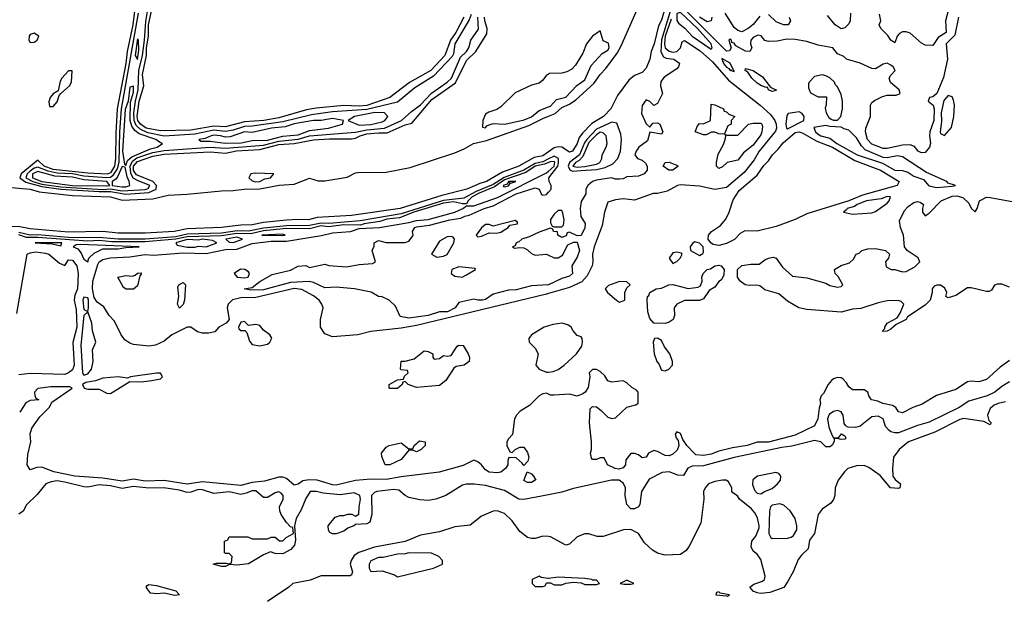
# Model space of a CAD drawing. Header units: inches. Extents: x 2348352 to 2479776, y 460422 to 613655.
# Tile 377 of 590: x 2427234 to 2432383, y 543547 to 546576. Entities that reach past the tile are written whole.
import ezdxf

# ---------------------------------------------------------------- set-up
doc = ezdxf.new("R2010")
doc.units = ezdxf.units.IN
doc.header["$MEASUREMENT"] = 0
doc.layers.add('C4524', color=7, linetype='Continuous')
doc.layers.add('C4534', color=7, linetype='Continuous')

msp = doc.modelspace()

# ---------------------------------------------------------------- linework, layer by layer
at = {"layer": 'C4524', "color": 4}
for points, elevation in [([(2427867, 546893), (2427825.4, 546550), (2427796.3, 546410), (2427790, 546346.6), (2427743.8, 546110), (2427736.5, 545983.5), (2427735.2, 545850), (2427729.5, 545810), (2427710, 545776.2), (2427691.3, 545768.7), (2427590, 545773.8), (2427410, 545793.2), (2427362.9, 545810), (2427330, 545842.9), (2427242, 545770), (2427235, 545750), (2427267.1, 545727.1), (2427350, 545704.9), (2427450, 545691.4), (2427650, 545678.6), (2427710, 545678.8), (2427790, 545665.1), (2427910, 545673.6), (2427948.2, 545690), (2427949.8, 545710), (2427930, 545730.5), (2427844.7, 545764.7), (2427830, 545788.3), (2427829.5, 545810), (2427850, 545835.4), (2427930, 545863), (2427990, 545874.1), (2428230, 545885.2), (2428310, 545879), (2428368.7, 545891.3), (2428490, 545898.4), (2428590, 545924), (2428670, 545928.9), (2428770, 545948.8), (2428854.1, 545954.1), (2428970, 545954), (2428990, 545957.2), (2429014.3, 545970), (2429050, 545979.8), (2429110, 545985.7), (2429155.2, 545984.8), (2429250, 546026), (2429284.5, 546035.5), (2429390, 546159.3), (2429512.9, 546247.1), (2429570, 546363.1), (2429619.3, 546410), (2429677.5, 546502.5), (2429678.8, 546530), (2429666.3, 546570), (2429664.8, 546590)], 24), ([(2429595.8, 546604.2), (2429585, 546575), (2429510.2, 546450), (2429502, 546398), (2429495.8, 546384.2), (2429398.3, 546281.7), (2429300.5, 546219.5), (2429210, 546146), (2429050, 546107.2), (2428870, 546094.9), (2428760.8, 546079.2), (2428610, 546042.2), (2428450, 546019), (2428410, 546017.7), (2428350, 545999), (2428310, 545992.2), (2428250, 545998.1), (2428150, 545977.5), (2427990, 545967.2), (2427904.7, 545984.7), (2427863.9, 546003.9), (2427843.9, 546023.9), (2427832.2, 546050), (2427832.1, 546090), (2427839.2, 546150), (2427853.3, 546210), (2427857.5, 546310), (2427876.4, 546390), (2427887.5, 546470), (2427893.3, 546566.7), (2427937.4, 546830)], 28), ([(2427853.5, 546610), (2427765.3, 546110), (2427756.3, 545990), (2427752.6, 545830), (2427743.5, 545796.5), (2427720.3, 545759.7), (2427710, 545752.1), (2427690, 545750.4), (2427570, 545759.1), (2427510, 545770.7), (2427430, 545774.7), (2427384.1, 545784.1), (2427330, 545805.3), (2427310, 545800.9), (2427290, 545785.2), (2427273.4, 545770), (2427267.3, 545750), (2427303.9, 545730), (2427350, 545717.4), (2427450, 545702.4), (2427670, 545689.2), (2427710, 545691.5), (2427770, 545681.1), (2427890, 545688.8), (2427905.7, 545694.3), (2427914.2, 545710), (2427850, 545735.3), (2427828.6, 545748.6), (2427814.7, 545774.7), (2427811.7, 545810), (2427823.9, 545836.1), (2427846.2, 545853.8), (2427930, 545881.7), (2427990, 545892.4), (2428229.9, 545910.1), (2428310, 545904.6), (2428510, 545920.1), (2428590, 545941), (2428690, 545951.7), (2428750, 545969), (2428990, 545988.1), (2429050, 546000.8), (2429141.2, 546010), (2429230.4, 546049.6), (2429283.2, 546096.8), (2429330, 546131.1), (2429388, 546192), (2429470.4, 546249.6), (2429492.2, 546270), (2429538.6, 546381.4), (2429570, 546410.4), (2429582.6, 546430), (2429594.3, 546470), (2429632.7, 546527.3), (2429630.7, 546590)], 28), ([(2429557.6, 546590), (2429514.3, 546510), (2429486.5, 546470), (2429457.6, 546390), (2429384.4, 546310), (2429272.3, 546247.7), (2429170.4, 546170), (2429050, 546128.3), (2429010, 546124.3), (2428930, 546128.4), (2428785.2, 546114.8), (2428734.1, 546105.9), (2428590, 546063.4), (2428511, 546050), (2428410, 546041.9), (2428310, 546016.5), (2428250, 546019.3), (2428130, 545998.8), (2427970, 545995.7), (2427895.4, 546010), (2427866.9, 546030), (2427851.4, 546050), (2427848.2, 546070), (2427859.9, 546150), (2427883.8, 546230), (2427876.3, 546290), (2427896.7, 546390), (2427897, 546430), (2427907.3, 546490), (2427907.4, 546550), (2427925.5, 546630)], 24), ([(2430000, 546292.4), (2429990, 546287), (2429970, 546260.9), (2429950, 546245.1), (2429910, 546233.6), (2429826, 546194), (2429750, 546120.7), (2429730, 546106.6), (2429687.3, 546092.7), (2429670, 546082), (2429656, 546050), (2429654, 546014), (2429670, 546012), (2429678, 546022), (2429690, 546026.8), (2429710, 546033.4), (2429770.4, 546030.4), (2429872.2, 546052.2), (2429911.2, 546068.8), (2429950, 546102.3), (2430000, 546120.2)], 24), ([(2427170, 545701.8), (2427290, 545690.1), (2427336.9, 545676.9), (2427510, 545657.1), (2427710, 545650.5), (2427770, 545633.2), (2427930, 545640.8), (2428010, 545659.3), (2428110, 545663.8), (2428290, 545682.3), (2428350, 545683.2), (2428408.6, 545691.4), (2428490, 545691.6), (2428590.8, 545710.8), (2428670, 545716.6), (2428750, 545748.8), (2428794.8, 545734.8), (2428830, 545734.1), (2428947.1, 545752.9), (2428990, 545776.5), (2429001.6, 545778.4), (2429150, 545779.4), (2429275.9, 545804.1), (2429510, 545879.7), (2429559.1, 545900.9), (2429607.3, 545930), (2429675.5, 545944.5), (2429897.4, 546022.6), (2429970, 546060.5), (2430000, 546072.5)], 16), ([(2430000, 545886.4), (2429970, 545865.5), (2429924.5, 545855.5), (2429845.3, 545810), (2429759.8, 545780.2), (2429674.6, 545730), (2429640.1, 545719.9), (2429573.1, 545690), (2429441.7, 545658.3), (2429223.8, 545590), (2428970, 545553.2), (2428790, 545542.9), (2428744.7, 545530), (2428690, 545532.4), (2428630, 545528.3), (2428510, 545517.2), (2428450, 545504.4), (2428390, 545502.7), (2428290, 545490.7), (2428110, 545483.2), (2428042, 545470), (2427890, 545460.7), (2427750, 545459.9), (2427670, 545469), (2427490, 545466.3), (2427290, 545482.5), (2427234.4, 545494.4), (2427190, 545495.8)], 16), ([(2430000, 545849), (2429970, 545834.2), (2429930, 545824.2), (2429870.3, 545789.7), (2429767.8, 545752.2), (2429710, 545714.4), (2429622, 545678), (2429557, 545643), (2429450, 545630.9), (2429230, 545561.4), (2429014.3, 545525.7), (2428851.7, 545511.7), (2428810, 545513.5), (2428750, 545499.8), (2428630, 545499.1), (2428510, 545486.7), (2428430, 545471.3), (2428372.1, 545472.1), (2428290, 545460.8), (2428110, 545454.6), (2428050, 545442), (2427890, 545428.9), (2427749, 545429), (2427670, 545436.4), (2427490, 545437.9), (2427330, 545452.7), (2427290, 545450.9), (2427230, 545464.7)], 24), ([(2430000, 545829.9), (2429979.1, 545820.9), (2429930.2, 545810), (2429881.7, 545778.3), (2429770, 545739), (2429717.7, 545702.3), (2429636.5, 545670), (2429601.3, 545650), (2429579.2, 545630), (2429570, 545614.7), (2429550, 545613.6), (2429503.6, 545623.6), (2429450, 545617.8), (2429296.1, 545570), (2429219.8, 545540.2), (2429153.5, 545533.5), (2429118.1, 545521.9), (2429036, 545510), (2429017.1, 545502.9), (2428930, 545503.4), (2428850, 545494), (2428810, 545498.5), (2428750, 545482.8), (2428630, 545485.2), (2428510, 545473.5), (2428442.3, 545457.7), (2428370, 545458.7), (2428290, 545446.4), (2428110, 545442.1), (2428050, 545429), (2427890, 545414.6), (2427716, 545416), (2427650, 545422), (2427590, 545419.5), (2427330, 545438.7), (2427270, 545437.9), (2427230, 545451.6)], 28), ([(2430000, 545144.7), (2429990, 545141.8), (2429310, 544977.1), (2429230, 544963.5), (2429070, 544946.2), (2429002, 544930), (2428870, 544919.1), (2428830, 544934), (2428808.2, 544970), (2428806.9, 545010), (2428820.5, 545070), (2428815.1, 545090), (2428799.7, 545110), (2428770, 545132.8), (2428710, 545166.3), (2428670, 545170.7), (2428470, 545124.2), (2428390, 545122), (2428347.4, 545112.6), (2428324.9, 545090), (2428318.7, 545070), (2428330, 545009.4), (2428314.9, 544990), (2428276, 544970), (2428254.4, 544945.6), (2428221.6, 544938.4), (2428190, 544938.4), (2428164.4, 544944.4), (2428130, 544969.2), (2428110, 544969.3), (2428030.8, 544930), (2427990, 544896), (2427944.7, 544875.3), (2427910, 544869.7), (2427830, 544878.7), (2427810, 544885.1), (2427783.8, 544903.8), (2427765.1, 544930), (2427730, 545000.9), (2427702.7, 545030), (2427675.1, 545075.1), (2427640.3, 545100.3), (2427624.1, 545124.1), (2427614.9, 545170), (2427616.8, 545210), (2427642.8, 545297.2), (2427650, 545310.4), (2427670, 545322.4), (2427707.9, 545332.1), (2427810, 545337.3), (2427890, 545349), (2427934.3, 545345.7), (2428090, 545357.8), (2428210, 545354.7), (2428310, 545374.7), (2428370, 545377.6), (2428450, 545406.3), (2428550, 545418.4), (2428630, 545419.4), (2428812.3, 545447.7), (2428870, 545462.2), (2428964, 545470), (2429010, 545484.2), (2429115.3, 545490), (2429270, 545515.5), (2429310, 545526.3), (2429370, 545531.4), (2429510.5, 545569.5), (2429552.3, 545590), (2429570, 545603.8), (2429610, 545603.5), (2429732.3, 545647.7), (2429990, 545775.5), (2430000, 545784.2)], 28), ([(2430000, 545190.9), (2429998, 545190), (2429910, 545184.5), (2429830, 545164.5), (2429790, 545162.7), (2429710, 545141.2), (2429670, 545114), (2429654, 545110), (2429629.5, 545109.5), (2429610, 545115.3), (2429530, 545098), (2429510.7, 545070), (2429471, 545050), (2429430.2, 545049.8), (2429371, 545030), (2429270, 545017), (2429224.5, 545024.5), (2429199, 545079), (2429166, 545110), (2429130, 545128), (2429110, 545128.7), (2429072.1, 545152.1), (2428986, 545170), (2428890, 545178.9), (2428830, 545175.6), (2428770, 545203.5), (2428747.4, 545207.4), (2428650, 545202.5), (2428510, 545164), (2428442.9, 545162.9), (2428408.7, 545170), (2428450, 545177.1), (2428490, 545207.2), (2428555.2, 545244.8), (2428650, 545266.4), (2428690, 545287.7), (2428730, 545291.3), (2428750, 545281), (2428830, 545298), (2428851.1, 545291.1), (2428944.1, 545284.1), (2429010, 545296), (2429078.6, 545301.4), (2429095.3, 545310), (2429078, 545370), (2429087.3, 545392.7), (2429088, 545410), (2429110, 545422), (2429150, 545411.3), (2429250, 545411.3), (2429270, 545418), (2429292.3, 545447.7), (2429289.2, 545470), (2429300.7, 545490), (2429310, 545494.4), (2429377.2, 545502.8), (2429484, 545530), (2429540.7, 545539.3), (2429562, 545550), (2429585.6, 545554.4), (2429662.7, 545590), (2429710, 545603.7), (2429830, 545666), (2429930, 545698), (2429950, 545690.8), (2429962.5, 545662.5), (2429970, 545658.4), (2429990, 545662.2), (2430000, 545674.2)], 24), ([(2430000, 545482.7), (2429950, 545466), (2429898.9, 545441.1), (2429860.4, 545430), (2429844.5, 545415.5), (2429830.7, 545410), (2429825.1, 545394.9), (2429811.3, 545390), (2429822, 545382), (2429850, 545386.4), (2429870, 545383.8), (2429890, 545374), (2429910, 545354.8), (2429930, 545346), (2429990, 545351), (2430000, 545346.3)], 24), ([(2427218.6, 545041.4), (2427273.2, 545350), (2427290, 545358.4), (2427317.4, 545362.6), (2427370, 545356.5), (2427387.3, 545350), (2427443.4, 545303.4), (2427470, 545291.3), (2427490, 545322), (2427510, 545318.8), (2427532.7, 545290), (2427540.3, 545250), (2427537.4, 545170), (2427522.8, 545137.2), (2427518.4, 545110), (2427530, 545062), (2427532.8, 544970), (2427511.5, 544888.5), (2427518.9, 544770), (2427510, 544745.6), (2427490, 544729.7), (2427470, 544721.1), (2427290, 544726.6), (2427230, 544719.7)], 28), ([(2430000, 544976.9), (2429976.3, 544970), (2429910.7, 544930), (2429896, 544910), (2429898, 544890), (2429930, 544858.8), (2429944.9, 544830), (2429933.4, 544770), (2429950.3, 544750.3), (2429990, 544733.7), (2430000, 544734.6)], 32), ([(2430000, 544619), (2429990, 544624), (2429970, 544621.2), (2429951.3, 544610), (2429899.8, 544560.2), (2429852, 544530), (2429832, 544510), (2429822, 544490), (2429811.6, 544408.4), (2429790, 544386), (2429782, 544370), (2429782, 544350), (2429798, 544318), (2429810, 544314), (2429826, 544330), (2429850, 544342), (2429870, 544342), (2429890, 544314), (2429896, 544290), (2429891.1, 544268.9), (2429870, 544246), (2429860.4, 544260.4), (2429830, 544286), (2429792.7, 544287.3), (2429787.1, 544272.9), (2429787.3, 544250), (2429774.8, 544230), (2429750, 544211.6), (2429732.5, 544207.5), (2429690, 544212), (2429670, 544223.7), (2429650, 544249.2), (2429630, 544265.2), (2429610, 544273.2), (2429553.8, 544246.2), (2429428.5, 544211.5), (2429230, 544187.3), (2429150, 544172.4), (2429070, 544174.3), (2428990, 544166.9), (2428890, 544143.9), (2428870, 544145.1), (2428790.3, 544169.7), (2428748.7, 544171.3), (2428714.4, 544165.6), (2428690, 544149.4), (2428670, 544142.7), (2428630, 544178), (2428610, 544185.6), (2428590, 544186), (2428515.3, 544164.7), (2428450, 544157.8), (2428390, 544140.9), (2428190, 544161.2), (2428110, 544148.8), (2427990, 544167), (2427890, 544165), (2427830, 544175.1), (2427770, 544164.8), (2427670, 544180.8), (2427522, 544190), (2427413, 544213), (2427350, 544238), (2427324.7, 544235.3), (2427290, 544224), (2427273.2, 544250), (2427277.2, 544302.8), (2427293.2, 544370), (2427289.1, 544410.9), (2427298, 544442), (2427339.6, 544500.4), (2427390, 544551.3), (2427402.9, 544577.1), (2427508, 544650), (2427497.2, 544657.2), (2427397.5, 544657.5), (2427330, 544648), (2427312, 544630), (2427312.7, 544612.7), (2427318, 544598), (2427334, 544590), (2427290, 544585.2), (2427267.1, 544572.9), (2427234.4, 544525.6)], 32), ([(2430000, 544092.9), (2429870, 544067.8), (2429845.2, 544070), (2429770, 544115.1), (2429670, 544141.6), (2429610.6, 544149.4), (2429570.9, 544149.1), (2429550, 544144), (2429462, 544090), (2429410.5, 544069.5), (2429370, 544063.7), (2429326.3, 544066.3), (2429270, 544079), (2429249.4, 544089.4), (2429216.6, 544116.6), (2429190, 544120.7), (2429102, 544110), (2429090, 544105.2), (2429074.8, 544090), (2429076, 543990), (2429064.7, 543950), (2429050, 543941.2), (2428990, 543938), (2428982, 543930), (2428950, 543919), (2428930, 543902.7), (2428890, 543889.3), (2428870, 543889.2), (2428856.4, 543896.4), (2428848.4, 543908.4), (2428848, 543930), (2428884.7, 543975.3), (2428910, 543984.7), (2428930, 543984.7), (2428950, 543991), (2428971, 543991), (2428990, 543982), (2429008, 543992), (2429009, 544029), (2429017.2, 544070), (2429013.2, 544090), (2428983.2, 544103.2), (2428910, 544093.3), (2428821.6, 544101.6), (2428786, 544110), (2428754, 544110), (2428730, 544074), (2428706.4, 544013.6), (2428680.5, 543970), (2428670.8, 543930), (2428676, 543856), (2428670.7, 543830), (2428652.3, 543807.7), (2428610, 543784.5), (2428570, 543786), (2428545.4, 543794.6), (2428510, 543779), (2428430, 543732.7), (2428370, 543725.2), (2428331.6, 543728.4), (2428310, 543718), (2428290, 543718), (2428246, 543730), (2428264, 543736), (2428316, 543736), (2428330, 543732), (2428342, 543738), (2428346, 543770), (2428330, 543786), (2428310, 543786), (2428306, 543790), (2428306, 543850), (2428322, 543858), (2428330, 543874), (2428427.3, 543872.7), (2428450, 543862), (2428530, 543862), (2428550, 543871.3), (2428570, 543871.3), (2428592.7, 543852.7), (2428610, 543852), (2428628, 543870), (2428666, 543890), (2428662, 543922), (2428650, 543926), (2428630, 543949), (2428602, 543990), (2428594.5, 544010), (2428592.3, 544030), (2428611.3, 544070), (2428611.5, 544090), (2428601.5, 544101.5), (2428590, 544109.2), (2428570, 544102.7), (2428530, 544079.3), (2428510, 544079.3), (2428470, 544113), (2428450, 544114), (2428419.1, 544100.9), (2428390, 544095.1), (2428330, 544108.3), (2428250, 544099.7), (2428190, 544119.7), (2428170, 544120.4), (2428130, 544106.9), (2428110, 544105.7), (2428070, 544118), (2427986, 544130), (2427910, 544127.6), (2427830, 544136.2), (2427770, 544126.2), (2427710, 544139.8), (2427650, 544145.1), (2427590, 544132.6), (2427570, 544134), (2427470, 544159.8), (2427430, 544165.7), (2427398.9, 544161.1), (2427370.3, 544149.7), (2427325.1, 544094.9), (2427270, 544040.9), (2427252.1, 544007.9), (2427230, 543991.2)], 36), ([(2430000, 543874.8), (2429970, 543877.2), (2429930, 543864), (2429910, 543864), (2429890, 543869.2), (2429850, 543900.9), (2429810, 543956.9), (2429770, 543995.4), (2429730.4, 544009.6), (2429710, 544007.6), (2429650, 543982), (2429590, 543934), (2429510, 543926), (2429430, 543899.7), (2429330, 543882), (2429250, 543848.4), (2429090, 543819.3), (2429008.1, 543791.9), (2428983.9, 543776.1), (2428967, 543750), (2428963.1, 543730), (2428974, 543690), (2428970, 543675.3), (2428962, 543670), (2428810, 543669.3), (2428753.5, 543646.5), (2428662, 543630), (2428642, 543610), (2428530, 543535.1)], 44), ([(2430000, 543656.1), (2429995.5, 543655.5), (2429961.2, 543661.2), (2429950, 543668), (2429914, 543650), (2429914, 543630), (2429930, 543614), (2429970, 543614), (2429982, 543618), (2429990, 543632), (2430000, 543632)], 48)]:
    msp.add_lwpolyline(points, dxfattribs=dict(at, elevation=elevation))
for points, elevation in [([(2427310, 546505.2), (2427290, 546499.3), (2427283.8, 546490), (2427281.6, 546470), (2427290, 546457.3), (2427310, 546459.1), (2427325.2, 546470), (2427334, 546490)], 24), ([(2427850, 546477.2), (2427838, 546390), (2427850, 546368.2), (2427856.8, 546416.8), (2427856, 546470)], 32), ([(2427490, 546309.3), (2427454.4, 546270), (2427445.7, 546254.3), (2427435.9, 546204.1), (2427410, 546189.5), (2427394.4, 546170), (2427387.5, 546147.5), (2427390, 546122), (2427410, 546122), (2427430, 546147.3), (2427440.4, 546179.6), (2427448.9, 546191.1), (2427495.1, 546230), (2427504.7, 546250), (2427508.7, 546308.7)], 24), ([(2427828.7, 546228.7), (2427810, 546224.5), (2427801.1, 546150), (2427786.4, 546106.4), (2427771.6, 545890), (2427781.6, 545821.6), (2427790, 545814.8), (2427798.9, 545841.1), (2427820.2, 545859.8), (2427918.7, 545901.3), (2427953.2, 545910), (2427982, 545930), (2427970, 545932.6), (2427946, 545950), (2427859.6, 545979.6), (2427836.4, 545996.4), (2427820, 546020), (2427811.5, 546050), (2427814.2, 546145.8), (2427830, 546198)], 32), ([(2429090.7, 546090.7), (2428986, 546070), (2428952, 546050), (2429010, 546024.4), (2429070, 546029.4), (2429130, 546041.7), (2429142.9, 546050), (2429159, 546070), (2429142, 546090)], 32), ([(2428870, 546060.5), (2428810.4, 546049.6), (2428770, 546049.7), (2428670, 546032.7), (2428622.9, 546017.1), (2428551.3, 546010), (2428450, 545987.6), (2428410, 545989.7), (2428335.2, 545964.8), (2428310, 545962.3), (2428284, 545970), (2428250, 545972.7), (2428234.8, 545970), (2428204.9, 545955.1), (2428171.3, 545950), (2428182, 545942), (2428230, 545942.3), (2428309.6, 545930.4), (2428393, 545933), (2428450, 545944.2), (2428530, 545945.9), (2428610, 545968.1), (2428690, 545974.7), (2428750, 545998), (2428848.7, 546010), (2428922, 546030), (2428928, 546050)], 32), ([(2427330, 545783.6), (2427301.8, 545770), (2427301.2, 545750), (2427350.4, 545730), (2427509.8, 545710.2), (2427690, 545707.4), (2427706.6, 545710), (2427689.3, 545730), (2427570, 545738.5), (2427510, 545753.7), (2427418.6, 545758.6)], 32), ([(2427770, 545809.5), (2427745.5, 545754.5), (2427737.6, 545742.4), (2427718.4, 545730), (2427718, 545710), (2427770, 545701.9), (2427790, 545703.2), (2427809.6, 545710), (2427807.3, 545730), (2427795.7, 545755.7), (2427785.6, 545805.6)], 32), ([(2428465.6, 545774.4), (2428442.4, 545770), (2428431.8, 545750), (2428450, 545734.3), (2428470, 545729.1), (2428490, 545731.4), (2428515.9, 545744.1), (2428545.2, 545750), (2428564, 545770)], 24), ([(2429790, 545730.4), (2429783.8, 545716.2), (2429762, 545710), (2429763.8, 545703.8), (2429770, 545702.6), (2429790, 545707.8), (2429798, 545718), (2429795.3, 545724.7), (2429802, 545722), (2429828.7, 545730)], 32), ([(2429826, 545526), (2429710, 545498), (2429690, 545506), (2429670, 545506), (2429650, 545488), (2429622, 545450), (2429630, 545442), (2429650, 545444.9), (2429690, 545462.8), (2429730, 545460.5), (2429750, 545465.3), (2429789, 545490), (2429797.2, 545502.8), (2429838, 545510), (2429838, 545518)], 24), ([(2427454, 545410), (2427316, 545410), (2427404.5, 545404.5), (2427450, 545394)], 32), ([(2428190, 545429.8), (2428170, 545424.8), (2428110, 545427.4), (2428050.7, 545410), (2428058, 545398), (2428110, 545387.8), (2428150, 545387.8), (2428170, 545392.6), (2428210, 545389.3), (2428266, 545410), (2428242, 545422)], 32), ([(2428370, 545439.1), (2428312.7, 545430), (2428330, 545414.4), (2428350, 545411.6), (2428390, 545424.9), (2428399.5, 545430)], 32), ([(2428610, 545454.5), (2428501, 545450), (2428610, 545448.6), (2428622, 545450)], 32), ([(2429490, 545444), (2429470, 545441.2), (2429430, 545419), (2429388, 545350), (2429415.1, 545335.1), (2429450, 545340.7), (2429470, 545349.2), (2429504, 545410), (2429508.4, 545428.4), (2429500.4, 545440.4)], 24), ([(2427550, 545401.1), (2427530, 545399.5), (2427514.8, 545390), (2427538.6, 545378.6), (2427556, 545356), (2427570, 545324.7), (2427590, 545311.3), (2427596.2, 545330), (2427623.1, 545356.9), (2427670, 545379.3), (2427750, 545378.4), (2427790, 545386.4), (2427859, 545390)], 32), ([(2427791.6, 545168.4), (2427776.4, 545176.4), (2427748, 545230), (2427790, 545238.8), (2427824, 545236), (2427839, 545241), (2427850, 545251.3), (2427870, 545254), (2427870, 545246), (2427862, 545238), (2427850, 545186), (2427830, 545168.7)], 24), ([(2428388.3, 545271.7), (2428356, 545250), (2428371.3, 545230), (2428410, 545226.5), (2428429.4, 545230.6), (2428436.2, 545250), (2428430, 545259.3), (2428411.3, 545271.3)], 28), ([(2429530, 545284.5), (2429494.8, 545270), (2429491.3, 545250), (2429510, 545236), (2429548.7, 545231.3), (2429570, 545242), (2429618, 545270), (2429615.3, 545275.3)], 24), ([(2428070, 545069), (2428059, 545090), (2428066, 545130), (2428062, 545178), (2428066, 545190), (2428090, 545202), (2428102, 545190), (2428096.3, 545110), (2428090, 545088)], 24), ([(2427570, 545126), (2427564.7, 545110), (2427570, 545061), (2427590, 545051), (2427594.8, 545070), (2427593.5, 545110), (2427590, 545122.7)], 32), ([(2427590, 545049), (2427570.6, 545029.4), (2427554.3, 544874.3), (2427563, 544730), (2427570, 544718.8), (2427590, 544726), (2427609.3, 544750), (2427614.2, 544765.8), (2427618, 544790), (2427615.1, 544850), (2427633.2, 544890), (2427614.7, 544950), (2427611.1, 544990)], 32), ([(2428410, 544998), (2428390, 544995.3), (2428378, 544970), (2428381, 544961), (2428390, 544952), (2428412, 544952), (2428422, 544942), (2428435.3, 544895.3), (2428450, 544878), (2428490, 544871), (2428530, 544881), (2428542, 544890), (2428552.5, 544912.5), (2428542, 544930), (2428510, 544954), (2428490, 544977.2), (2428470, 544984), (2428430, 544978)], 32), ([(2429310, 544654), (2429266, 544670), (2429250, 544686), (2429238, 544682), (2429234, 544670), (2429210, 544648), (2429170, 544648), (2429166, 544650), (2429166, 544670), (2429210, 544694), (2429242, 544698), (2429247.3, 544712.7), (2429266, 544730), (2429262, 544742), (2429230, 544746), (2429226, 544750), (2429229.3, 544790.7), (2429250, 544791.3), (2429296.4, 544803.6), (2429350, 544844.7), (2429370, 544842), (2429394, 544830), (2429394, 544810), (2429402, 544802), (2429430, 544804.7), (2429450, 544822), (2429470, 544818), (2429490, 544822), (2429521.2, 544870), (2429530, 544874.9), (2429552.8, 544872.8), (2429578.8, 544830), (2429586.8, 544810), (2429584, 544790), (2429558, 544770), (2429516.9, 544763.1), (2429505.4, 544754.6), (2429462, 544690), (2429430, 544664)], 28), ([(2427950, 544729), (2427814, 544710), (2427798, 544702), (2427750, 544709.2), (2427670, 544702), (2427630, 544689.2), (2427579.8, 544680.2), (2427562, 544670), (2427571.3, 544650), (2427590, 544644.4), (2427650, 544644.4), (2427690, 544624.9), (2427710, 544622.8), (2427810, 544686), (2427870, 544683), (2427926, 544690), (2427970, 544698.8), (2427981.2, 544710), (2427970, 544728.7)], 32), ([(2429310, 544318), (2429290, 544326), (2429270, 544326), (2429230, 544278), (2429170, 544249.2), (2429146, 544250), (2429127.3, 544292.7), (2429126, 544310), (2429150, 544342), (2429166, 544350), (2429230, 544364.7), (2429270, 544334), (2429290, 544334), (2429298, 544350), (2429325.6, 544374.4), (2429354, 544370), (2429354, 544350), (2429334, 544330)], 28), ([(2429890, 544158), (2429870, 544168), (2429887.3, 544212.7), (2429910, 544202), (2429922, 544190), (2429934, 544170), (2429930, 544168.7), (2429910, 544158)], 32), ([(2429270, 543789.3), (2429250, 543783.7), (2429210, 543782), (2429134.4, 543765.6), (2429110, 543765.2), (2429070, 543748), (2429061, 543730), (2429061, 543710), (2429070, 543692), (2429130, 543696), (2429194.4, 543674.4), (2429210, 543664.7), (2429398, 543710), (2429446, 543730), (2429446, 543750), (2429426, 543770), (2429388.4, 543788.4)], 48), ([(2428046, 543566), (2427990, 543579), (2427950, 543575.3), (2427918, 543578), (2427895.3, 543610), (2427900.2, 543619.8), (2427910, 543624.7), (2427950, 543618.8), (2428050, 543590.7), (2428070, 543569.3)], 36)]:
    msp.add_lwpolyline(points, close=True, dxfattribs=dict(at, elevation=elevation))
at = {"layer": 'C4534', "color": 4}
for points, elevation in [([(2430620.6, 546679.4), (2430590, 546574.7), (2430575.1, 546544.8), (2430551.7, 546450), (2430536.3, 546410), (2430529.1, 546370), (2430510, 546323.6), (2430490, 546300.9), (2430450, 546285.3), (2430419.6, 546260.4), (2430359.8, 546180.2), (2430326.3, 546110), (2430287.4, 546070), (2430226.1, 546033.9), (2430177.2, 545982.8), (2430160.2, 545959.8), (2430149.2, 545930), (2430125.5, 545890), (2430110, 545883.5), (2430069.9, 545909.9), (2430050, 545911.8), (2430030, 545907.3), (2430000, 545886.4)], 16), ([(2430645.9, 546654.1), (2430591.1, 546471.1), (2430587.7, 546407.7), (2430601.8, 546381.8), (2430615.6, 546375.6), (2430654.8, 546370), (2430684.9, 546350), (2430679.1, 546330), (2430670, 546319.3), (2430604, 546276), (2430586.3, 546253.7), (2430586, 546230), (2430596.3, 546190), (2430570, 546138), (2430550, 546128.7), (2430528.9, 546148.9), (2430510, 546158), (2430490, 546128), (2430486.2, 546086.2), (2430510, 546031.3), (2430530, 546014), (2430544.7, 546035.3), (2430570, 546038), (2430582, 546030), (2430598, 545990), (2430590, 545978), (2430530, 545988), (2430516.8, 545943.2), (2430471.3, 545910), (2430458.8, 545890), (2430451, 545870), (2430464.7, 545850), (2430490, 545843), (2430506.4, 545826.4), (2430515.8, 545810), (2430515.8, 545790), (2430499.1, 545770), (2430470, 545759.2), (2430410, 545754.2), (2430390, 545745.1), (2430370, 545743), (2430350, 545742.4), (2430329.6, 545749.7), (2430250, 545737.8), (2430229, 545731), (2430206, 545710), (2430195.5, 545690), (2430194.4, 545665.6), (2430170, 545626), (2430166, 545590), (2430168, 545548), (2430191.3, 545511.3), (2430190, 545488), (2430170, 545448), (2430150, 545446), (2430110, 545466), (2430098, 545462), (2430092.7, 545447.3), (2430070, 545438), (2430048.7, 545450), (2430047.3, 545467.3), (2430026, 545470), (2430022, 545482), (2430010, 545486), (2430000, 545482.7)], 24), ([(2432143.6, 546590), (2432123.8, 546496.2), (2432079, 546450), (2432086.7, 546370), (2432065.6, 546274.4), (2432030.2, 546189.8), (2432010, 546174), (2431992, 546170), (2431984.7, 546150), (2432011.8, 546130), (2432015.8, 546110), (2432014.7, 546050), (2431993.4, 545990), (2431991.3, 545970), (2431996.9, 545930), (2431991.5, 545910), (2431970, 545883), (2431950, 545879.7), (2431932.3, 545890), (2431913.4, 545913.4), (2431890, 545922), (2431850, 545919.8), (2431770, 545902.4), (2431750, 545903.8), (2431690, 545925.1), (2431667.2, 545950), (2431658, 545990), (2431658.7, 546010), (2431683.5, 546070), (2431682.9, 546130), (2431690, 546142.8), (2431705.1, 546154.9), (2431745.9, 546174.1), (2431770, 546181.1), (2431817.4, 546182.6), (2431839, 546190), (2431832.7, 546210), (2431788.5, 546248.5), (2431780.7, 546270), (2431790, 546286.8), (2431812.3, 546310), (2431801.2, 546330), (2431790, 546339.3), (2431770, 546349.2), (2431750, 546344), (2431710, 546319), (2431690, 546322), (2431630, 546349), (2431558, 546370), (2431544, 546384), (2431510, 546398), (2431486, 546430), (2431410, 546442.7), (2431350, 546462.7), (2431290, 546472.3), (2431245.8, 546474.2), (2431195.3, 546464.7), (2431150, 546462), (2431130, 546468), (2431112.3, 546492.3), (2431094.8, 546494.8), (2431070, 546483.7), (2431058, 546470), (2431056.3, 546450), (2431062.8, 546430), (2431052, 546410), (2431030, 546411.6), (2430979.1, 546439.1), (2430970, 546453.2), (2430958, 546458), (2430956, 546470), (2430950, 546476), (2430942.8, 546470), (2430954, 546430), (2430946.8, 546413.2), (2430930, 546412), (2430690, 546652.5)], 28), ([(2432103.4, 546676.6), (2432076.4, 546570), (2432078.4, 546510), (2432036.5, 546483.5), (2432010, 546442), (2431970, 546444), (2431950, 546454), (2431890, 546505.2), (2431870, 546513.2), (2431850, 546513.2), (2431835.5, 546504.5), (2431822.8, 546490), (2431810, 546455.3), (2431790, 546469), (2431774.5, 546494.5), (2431738, 546530), (2431728.7, 546550), (2431738, 546570), (2431730, 546606)], 24), ([(2430000, 546072.5), (2430033.9, 546086.1), (2430070, 546118), (2430110, 546134.8), (2430142.1, 546157.9), (2430237, 546243), (2430269.5, 546290.5), (2430298.6, 546321.4), (2430358.4, 546401.6), (2430379.6, 546440.4), (2430462.8, 546630)], 16), ([(2430852.9, 546590), (2430850.3, 546570), (2430830, 546564.7), (2430790, 546589.8)], 24), ([(2431104.9, 546595.1), (2431070, 546552), (2431044, 546530), (2431010, 546512.3), (2430990, 546520.7), (2430970, 546536), (2430924.2, 546610)], 24), ([(2431258, 546590), (2431264.7, 546570), (2431252, 546550), (2431228, 546550), (2431190, 546564.5), (2431150, 546602.7)], 24), ([(2431578, 546610), (2431577.3, 546570), (2431570, 546555.3), (2431550, 546534), (2431530, 546529.2), (2431499, 546550), (2431458, 546598)], 24), ([(2430641.2, 546578.8), (2430610, 546489.6), (2430605.9, 546450), (2430610.2, 546430), (2430630, 546411.1), (2430650, 546407), (2430670.6, 546409.4), (2430689.7, 546430), (2430699.3, 546460.7), (2430710, 546468), (2430793.2, 546413.1), (2430856.9, 546356.9), (2430940.2, 546260.2), (2431105.7, 546130), (2431160.2, 546080.2), (2431183.1, 546050), (2431190.2, 546030.2), (2431191.2, 546010), (2431186.4, 545993.6), (2431102, 545890), (2431075.5, 545844.5), (2431022.6, 545777.4), (2430930, 545699.6), (2430869.4, 545689.4), (2430790, 545706), (2430690, 545714), (2430674, 545710), (2430619.6, 545680.4), (2430570, 545668), (2430547.3, 545667.3), (2430450, 545632.7), (2430390, 545639.3), (2430350, 545634), (2430310, 545622), (2430293, 545570), (2430279.9, 545500.1), (2430238.4, 545390), (2430230.4, 545350), (2430232.2, 545310), (2430227.6, 545290), (2430201.8, 545238.2), (2430173.1, 545206.9), (2430110, 545176.5), (2430000, 545144.7)], 28), ([(2430000, 546120.2), (2430010, 546123.8), (2430041.4, 546158.6), (2430090, 546171.6), (2430146.9, 546233.1), (2430190, 546262), (2430223.1, 546336.9), (2430280.8, 546399.2), (2430310, 546416.3), (2430317.4, 546430), (2430314, 546454), (2430286, 546466), (2430270, 546518), (2430230, 546489.5), (2430197.8, 546450), (2430178.7, 546401.3), (2430141.5, 546338.5), (2430122.2, 546317.8), (2430096.2, 546303.8), (2430070, 546297.3), (2430004.9, 546295.1), (2430000, 546292.4)], 24), ([(2430000, 545674.2), (2430013.1, 545690), (2430012.8, 545710), (2430003.8, 545730), (2430001, 545750), (2430048.1, 545810), (2430052.7, 545830), (2430051.2, 545851.2), (2430030, 545863.9), (2430000, 545849)], 24), ([(2430000, 545784.2), (2430029.8, 545810), (2430031.9, 545831.9), (2430030, 545835.6), (2430010, 545834.2), (2430000, 545829.9)], 28), ([(2432410, 545179), (2432370, 545194), (2432345.4, 545194.6), (2432331.6, 545188.4), (2432316.9, 545163.1), (2432303.6, 545156.4), (2432290, 545155.3), (2432210, 545174), (2432190, 545174), (2432130, 545134), (2432090, 545122), (2432078, 545130), (2432082, 545150), (2432072.9, 545172.9), (2432050, 545188.7), (2432030, 545188.7), (2432016.9, 545183.1), (2432006, 545170), (2432006, 545150), (2431996, 545110), (2431970, 545084), (2431876.9, 545023.1), (2431870, 545009), (2431816.9, 544983.1), (2431790, 544958), (2431770, 544948), (2431750, 544946), (2431746, 544950), (2431758, 544962), (2431758, 544970), (2431770, 544991), (2431822, 545018), (2431838, 545042), (2431858, 545090), (2431843.1, 545103.1), (2431828.9, 545108.9), (2431770, 545106.6), (2431723.4, 545096.6), (2431632.7, 545067.3), (2431590, 545063.7), (2431530, 545047.3), (2431350, 545061.2), (2431308, 545070), (2431250, 545105.2), (2431203.2, 545143.2), (2431130, 545165.2), (2431104.7, 545184.7), (2431089.1, 545189.1), (2431050, 545186.6), (2431028.7, 545190), (2431002, 545210), (2430988, 545230), (2430988.7, 545270), (2431010, 545290.8), (2431058, 545298), (2431102, 545298), (2431130, 545321), (2431150, 545330.7), (2431174.4, 545334.4), (2431190.7, 545330.7), (2431222.5, 545282.5), (2431275.3, 545235.3), (2431350, 545226.8), (2431450, 545198.8), (2431470, 545186.8), (2431510, 545178), (2431530, 545182), (2431538, 545190), (2431513.6, 545233.6), (2431498, 545250), (2431495.3, 545270), (2431530, 545291), (2431574, 545306), (2431595.3, 545324.7), (2431608, 545350), (2431624, 545356), (2431638, 545370), (2431670, 545378.8), (2431710, 545380.7), (2431762, 545370), (2431782, 545350), (2431778, 545330), (2431762, 545310), (2431764.7, 545284.7), (2431791, 545271), (2431810, 545270.8), (2431850, 545258), (2431870, 545261), (2431915.1, 545284.9), (2431942, 545310), (2431932, 545332), (2431875.3, 545370), (2431862, 545390), (2431856.2, 545450), (2431840.5, 545490), (2431834.2, 545525.8), (2431860.9, 545579.1), (2431880.1, 545599.9), (2431910, 545620.4), (2431930, 545626), (2431943.4, 545623.4), (2431960.7, 545610), (2431954.8, 545590), (2431956, 545570), (2431970, 545551.3), (2431990, 545564.7), (2432052.3, 545630), (2432110, 545654.4), (2432135.6, 545655.6), (2432166.7, 545646.7), (2432197.6, 545617.6), (2432210, 545592), (2432230, 545572), (2432242, 545590), (2432253.2, 545630), (2432290, 545648.4), (2432310, 545647.2), (2432510, 545610.3)], 28), ([(2430000, 545346.3), (2430030, 545332), (2430050, 545331.3), (2430073.6, 545346.4), (2430100.2, 545399.8), (2430130, 545414), (2430150, 545414), (2430162, 545370), (2430150, 545335.3), (2430122, 545290), (2430124.7, 545250), (2430110, 545235.3), (2430070, 545223.7), (2430000, 545190.9)], 24), ([(2430000, 544734.6), (2430023.3, 544736.7), (2430050, 544748.2), (2430080.9, 544770), (2430146, 544830), (2430173.2, 544870), (2430177.2, 544890), (2430175.3, 544910), (2430170, 544918), (2430150, 544926), (2430128, 544950), (2430118, 544970), (2430101.2, 544981.2), (2430070, 544989.5), (2430023.9, 544983.9), (2430000, 544976.9)], 32), ([(2432410, 544795.1), (2432360.7, 544759.3), (2432290, 544695.1), (2432250, 544682.7), (2432210, 544686.6), (2432190, 544683.7), (2432130, 544644.2), (2432028, 544612), (2431952.9, 544567.1), (2431904.7, 544550), (2431850, 544522), (2431830, 544526), (2431815.3, 544550), (2431799.1, 544559.1), (2431748, 544570), (2431722, 544582), (2431689.4, 544589.4), (2431675.3, 544610), (2431669, 544629), (2431650, 544642), (2431590, 544642), (2431570, 544658), (2431558.6, 544678.6), (2431538.6, 544698.6), (2431530, 544704), (2431510, 544706), (2431490, 544699.3), (2431478.8, 544690), (2431462.8, 544670), (2431437.3, 544622.7), (2431424.7, 544610), (2431418, 544590), (2431422.8, 544570), (2431414.9, 544545.1), (2431407.3, 544490), (2431390, 544454), (2431290, 544404.2), (2431150, 544367.3), (2431090, 544367.6), (2431038, 544350), (2430961.4, 544338.6), (2430890, 544321.6), (2430850, 544305.1), (2430810, 544298), (2430770, 544302.4), (2430760.7, 544310), (2430722.9, 544350), (2430702.5, 544382.5), (2430690, 544414), (2430670, 544422), (2430662.8, 544410), (2430667.3, 544390), (2430677.5, 544377.5), (2430681.3, 544350), (2430673, 544327), (2430650, 544304.7), (2430630, 544297.4), (2430610, 544298.7), (2430570, 544319), (2430550, 544324), (2430522, 544310), (2430510, 544289.3), (2430490, 544286.6), (2430470, 544302), (2430450, 544308.7), (2430430, 544308.7), (2430403.5, 544276.5), (2430402, 544250), (2430390, 544233.2), (2430367.2, 544227.3), (2430348.7, 544230), (2430308, 544250), (2430290, 544286), (2430270, 544286), (2430250, 544278), (2430230, 544278), (2430224, 544284), (2430219, 544310), (2430224, 544330), (2430224, 544370), (2430214, 544470), (2430218, 544542), (2430230, 544554), (2430250, 544552), (2430274.4, 544534.4), (2430310, 544498), (2430330, 544491.3), (2430350, 544496), (2430410, 544551.3), (2430456.4, 544563.6), (2430468, 544572), (2430468, 544630), (2430460.4, 544640.4), (2430434.6, 544654.6), (2430410, 544678), (2430390, 544688), (2430330, 544682), (2430310, 544688.7), (2430294.6, 544714.6), (2430270, 544738), (2430250, 544748), (2430230, 544748), (2430212, 544730), (2430216, 544710), (2430206.8, 544653.2), (2430191.1, 544628.9), (2430179.8, 544620.2), (2430150, 544608), (2430110, 544619), (2430030, 544613.2), (2430010, 544614), (2430000, 544619)], 32), ([(2432410, 544683.7), (2432370, 544659.5), (2432333, 544630), (2432293.4, 544610), (2432197.6, 544582.4), (2432146.8, 544550), (2431990, 544473), (2431930, 544455.4), (2431830, 544417.4), (2431810, 544416.3), (2431790, 544421.3), (2431778.4, 544430), (2431761.7, 544450), (2431749.7, 544489.7), (2431723.8, 544503.8), (2431690, 544501.3), (2431628.9, 544451.1), (2431604.7, 544444.7), (2431566.3, 544446.3), (2431553.8, 544453.8), (2431546.5, 544466.5), (2431539.7, 544510), (2431530, 544526.6), (2431510, 544532.8), (2431490, 544528.2), (2431467.7, 544512.3), (2431459.1, 544490), (2431466, 544446), (2431483, 544403), (2431490, 544391.3), (2431510, 544391.3), (2431522, 544398), (2431530.9, 544410.9), (2431550, 544402), (2431554.8, 544390), (2431550, 544384), (2431530, 544382), (2431510, 544388), (2431494, 544386), (2431494, 544374), (2431485.4, 544354.6), (2431470, 544344), (2431450, 544344), (2431424, 544370), (2431390, 544377.4), (2431272.4, 544347.6), (2431219, 544341), (2430971.3, 544288.7), (2430810, 544244), (2430750, 544242.9), (2430728, 544232), (2430706, 544194), (2430676.5, 544196.5), (2430630, 544213.2), (2430594, 544210), (2430525.4, 544174.6), (2430486, 544110), (2430478, 544042), (2430470.5, 544029.5), (2430450, 544019.3), (2430430, 544019.3), (2430410, 544042), (2430400.7, 544090), (2430402.7, 544130), (2430392.5, 544152.5), (2430369.3, 544169.3), (2430329.4, 544169.4), (2430130, 544125.4), (2430070, 544106.3), (2430000, 544092.9)], 36), ([(2432390, 544578.2), (2432350.6, 544570), (2432330, 544560.7), (2432310, 544544.2), (2432295.8, 544510), (2432302, 544482), (2432314.8, 544470), (2432310, 544458), (2432276.5, 544476.5), (2432170, 544491.3), (2432150, 544486), (2432019.5, 544420.5), (2431882, 544370), (2431833.7, 544330), (2431803, 544290), (2431798, 544230), (2431801, 544190), (2431813.2, 544173.2), (2431841, 544150), (2431836, 544130), (2431830, 544125.2), (2431788, 544130), (2431734.5, 544194.5), (2431674.9, 544234.9), (2431650, 544246), (2431610, 544244.7), (2431564.9, 544230), (2431546.6, 544213.4), (2431514.9, 544170), (2431499.3, 544130), (2431496.3, 544090), (2431490, 544068.7), (2431476, 544050), (2431430, 544017.2), (2431410.6, 543990), (2431391.3, 543890), (2431363.6, 543856.4), (2431358, 543810), (2431323, 543777), (2431306, 543754), (2431278.8, 543690), (2431250, 543638), (2431230, 543609), (2431156.9, 543583.1), (2431110, 543576.4), (2431090, 543581.4), (2431069.5, 543590), (2431052.3, 543610), (2431074, 543626), (2431118, 543642), (2431129.4, 543650.6), (2431132.1, 543667.9), (2431110, 543755.3), (2431090, 543782), (2431070, 543798), (2431060.2, 543820.2), (2431062, 543850), (2431083.1, 543876.9), (2431100.4, 543919.6), (2431102, 543930), (2431092.9, 543972.9), (2431079.3, 543999.3), (2431060.4, 544020.4), (2430998, 544070), (2430988.4, 544088.4), (2430963.1, 544103.1), (2430958, 544110), (2430958, 544130), (2430940.2, 544160.2), (2430929, 544169), (2430909.2, 544169.2), (2430870, 544162.9), (2430836, 544150), (2430818, 544130), (2430810.5, 544110), (2430812.4, 544070), (2430796, 543944), (2430735.2, 543824.8), (2430718.8, 543801.2), (2430690, 543781.7), (2430610, 543777.8), (2430570, 543787.1), (2430543.1, 543803.1), (2430501.5, 543841.5), (2430470, 543891.6), (2430430, 543911.1), (2430392, 543910), (2430285.4, 543874.6), (2430254.6, 543874.6), (2430210, 543889), (2430190, 543889), (2430150, 543873.2), (2430110, 543835.3), (2430090, 543829), (2430010, 543874), (2430000, 543874.8)], 44), ([(2430000, 543632), (2430010, 543632), (2430030, 543622), (2430070, 543622), (2430090, 543631.3), (2430130, 543636), (2430170, 543632), (2430190, 543624.7), (2430250, 543624.7), (2430266, 543630), (2430250, 543646), (2430230, 543646), (2430226, 543650), (2430190, 543655.1), (2430050, 543662.7), (2430000, 543656.1)], 48)]:
    msp.add_lwpolyline(points, dxfattribs=dict(at, elevation=elevation))
for points, elevation in [([(2430690, 546613.3), (2430670.5, 546609.5), (2430670, 546572), (2430678.7, 546558.7), (2430712.3, 546532.3), (2430750.4, 546490), (2430850, 546422), (2430856.2, 546430), (2430849.5, 546450), (2430778, 546530)], 32), ([(2430906.4, 546373.6), (2430910, 546358), (2430916, 546356), (2430913.4, 546350), (2430930, 546328.8), (2430942, 546322), (2430950, 546310.7), (2430954, 546314), (2430954, 546310), (2430970, 546306), (2430950, 546349.3)], 32), ([(2431170, 546200.9), (2431149.5, 546210), (2431144, 546224), (2431138, 546222), (2431114, 546230), (2431090, 546243.9), (2431063, 546270), (2431041.6, 546301.6), (2431028, 546310), (2431030, 546322), (2431070, 546310.4), (2431118.6, 546278.5), (2431152.8, 546232.8), (2431162.8, 546222.8), (2431190.3, 546210.3), (2431190, 546206)], 28), ([(2431430, 546289), (2431390, 546279), (2431362, 546250), (2431359.6, 546240.4), (2431359.6, 546219.6), (2431370, 546194), (2431410, 546174), (2431452.7, 546172.7), (2431451.6, 546131.6), (2431446, 546114), (2431451.3, 546090), (2431466, 546066), (2431476.9, 546056.9), (2431490, 546051.3), (2431510, 546052), (2431528.9, 546071.1), (2431537.2, 546110), (2431537.2, 546150), (2431530, 546186), (2431510, 546226), (2431498, 546238), (2431495.3, 546250), (2431470, 546272.7), (2431450, 546282.7)], 32), ([(2432090, 546179.3), (2432066.4, 546153.6), (2432053.1, 546090), (2432054.4, 546045.6), (2432048.3, 545988.3), (2432050, 545982), (2432070, 545971.3), (2432106.3, 546013.7), (2432119.5, 546070), (2432122, 546130), (2432116.6, 546156.6), (2432110, 546174)], 32), ([(2430910, 545978), (2430890, 545979), (2430870, 545988.7), (2430851.6, 545988.4), (2430824.7, 545975.3), (2430810, 545974), (2430766, 545990), (2430778, 546022), (2430790, 546034), (2430810, 546032), (2430846, 546050), (2430850, 546134), (2430870, 546132), (2430914, 546110), (2430918, 546098), (2430930, 546094), (2430942, 546082), (2430974, 546070), (2430954, 546050), (2430954, 546030), (2430938, 546022), (2430919.6, 545980.4)], 24), ([(2431310, 546094.5), (2431253.4, 546086.6), (2431246.2, 546073.8), (2431240.3, 546030), (2431244, 546010), (2431250, 546006.4), (2431334, 546050), (2431337.2, 546070), (2431326.6, 546086.6)], 32), ([(2430330, 546040.3), (2430250, 546004.2), (2430199.3, 545950), (2430187.3, 545932.7), (2430161.4, 545870), (2430110.1, 545830), (2430101.7, 545810), (2430112, 545792), (2430125.5, 545785.5), (2430170, 545788.3), (2430250, 545792.5), (2430295.8, 545804.2), (2430336.2, 545823.8), (2430361.3, 545850), (2430376.9, 545890), (2430381.1, 545950), (2430377.4, 545977.4), (2430356.4, 546036.4)], 24), ([(2430890, 545798), (2430878, 545810), (2430878, 545830), (2430886.3, 545873.7), (2430915.1, 545924.9), (2430924, 545950), (2430927.3, 545967.3), (2430922, 545978), (2430932.7, 545972.7), (2430990, 545972), (2431046, 546030), (2431070, 546036), (2431110, 546036), (2431116, 546030), (2431118, 546018), (2431115.5, 545990), (2431110, 545975.3), (2431070, 545921.2), (2431019.8, 545880.2), (2430990, 545842), (2430934, 545830), (2430910, 545808)], 24), ([(2431450, 546024), (2431387.7, 546012.3), (2431395.5, 545990), (2431410, 545978.4), (2431424, 545970), (2431470, 545957.1), (2431507.2, 545930), (2431613, 545870), (2431745.6, 545825.6), (2431810, 545789.2), (2431850, 545787.4), (2431878.9, 545778.9), (2431910, 545759.1), (2431960.7, 545740.7), (2431988.1, 545708.1), (2432030, 545699.3), (2432110, 545706), (2432128, 545710), (2432090, 545722), (2432082, 545730), (2431977, 545777), (2431850, 545859), (2431825.2, 545865.2), (2431770, 545854.7), (2431750, 545856.3), (2431656.3, 545896.3), (2431636.5, 545916.5), (2431610, 545959.5), (2431570, 545999), (2431545.6, 546005.6), (2431530, 546015.3), (2431470, 546018)], 32), ([(2430270, 545988.2), (2430250, 545974.8), (2430210, 545933.8), (2430178.6, 545861.4), (2430160, 545840), (2430140.9, 545830), (2430127.3, 545810), (2430150, 545805.2), (2430190, 545809.2), (2430250, 545821.8), (2430267.3, 545830), (2430278.4, 545850), (2430280.9, 545870), (2430302, 545910), (2430306.6, 545930), (2430300.7, 545970), (2430284.9, 545984.9)], 28), ([(2431090, 545471.1), (2431027, 545473), (2431001.5, 545458.5), (2430971.8, 545428.2), (2430930, 545406.2), (2430890, 545396.4), (2430861.1, 545401.1), (2430848.2, 545410), (2430834.7, 545430), (2430836.9, 545450), (2430852.3, 545470), (2430898.8, 545501.2), (2430926.3, 545533.7), (2430944, 545570), (2430964.7, 545635.2), (2430996, 545684), (2431090, 545763), (2431125.2, 545814.8), (2431150, 545838.4), (2431171.1, 545870), (2431201, 545899), (2431227.1, 545932.9), (2431290, 545986.9), (2431310, 545991.1), (2431330, 545984), (2431402.1, 545942.1), (2431484.2, 545910), (2431600.8, 545840.8), (2431735.8, 545790), (2431834, 545730), (2431822.8, 545710), (2431641.4, 545658.6), (2431570.7, 545629.3), (2431350, 545562.2), (2431290, 545531.7), (2431190, 545496.2)], 28), ([(2430650, 545789.6), (2430628, 545790), (2430599, 545810), (2430609.3, 545830.7), (2430630, 545832), (2430674.4, 545814.4), (2430678, 545810)], 24), ([(2431770, 545652.1), (2431739.3, 545640.7), (2431662.8, 545630), (2431614, 545610), (2431600.3, 545599.7), (2431561, 545590), (2431558, 545582), (2431542, 545570), (2431590, 545560.7), (2431690, 545567.7), (2431710, 545573.4), (2431770, 545617.3), (2431780.9, 545630), (2431788, 545650)], 32), ([(2430050, 545579.5), (2430030, 545560.7), (2430010, 545532.3), (2430010, 545514), (2430018, 545498), (2430030, 545494), (2430070, 545494), (2430078, 545502), (2430082, 545530), (2430074.5, 545565.5), (2430070, 545579)], 24), ([(2430764.9, 545415.1), (2430753, 545407), (2430741, 545390), (2430742, 545370), (2430790, 545344.7), (2430806, 545354), (2430810, 545362), (2430807.6, 545390), (2430790, 545407.6)], 32), ([(2430670, 545362), (2430650, 545358), (2430631.3, 545330), (2430650, 545302), (2430670, 545312), (2430688, 545330), (2430698, 545350), (2430695.3, 545355.3)], 32), ([(2430790, 545108), (2430710, 545108.7), (2430670, 545088.7), (2430656, 545070), (2430658, 545030), (2430651.3, 545010), (2430630, 544995.3), (2430610, 544989.2), (2430550, 544989.6), (2430530, 545014), (2430518.4, 545050), (2430515.3, 545110), (2430518, 545130), (2430524.7, 545135.3), (2430529.2, 545150), (2430562, 545170), (2430590, 545173.4), (2430628, 545190), (2430650, 545192.7), (2430730, 545171.3), (2430782, 545178), (2430795.3, 545184.7), (2430804, 545210), (2430801.2, 545230), (2430809.2, 545250), (2430829, 545270), (2430846.6, 545273.4), (2430870, 545290.5), (2430890, 545293.4), (2430902, 545290), (2430918, 545270), (2430916.9, 545243.1), (2430903.6, 545216.4), (2430890, 545208), (2430870, 545178), (2430839.6, 545160.4), (2430810, 545118)], 28), ([(2430370, 545208), (2430313.7, 545186.3), (2430296, 545170), (2430307.3, 545150), (2430354.8, 545110), (2430370, 545100.5), (2430390, 545107.7), (2430398, 545110), (2430398, 545150), (2430410, 545174), (2430426, 545190), (2430410, 545206)], 32), ([(2430570, 544912), (2430554, 544910), (2430546.8, 544890), (2430551.3, 544830), (2430566, 544790), (2430577.3, 544777.3), (2430590, 544744.7), (2430610, 544741), (2430628, 544750), (2430648, 544770), (2430648.7, 544790), (2430633.2, 544830), (2430605.6, 544865.6), (2430590, 544899)], 32), ([(2431189.2, 544209.2), (2431092, 544190), (2431067.9, 544172.1), (2431066.4, 544146.4), (2431076.9, 544116.9), (2431090, 544102), (2431110, 544098), (2431129.2, 544110.8), (2431170, 544126.8), (2431197.2, 544150), (2431213.2, 544170), (2431214, 544190), (2431204.7, 544204.7)], 44), ([(2431210, 544046), (2431170, 544039), (2431161, 544030), (2431154.8, 544010), (2431152, 543890), (2431162, 543870), (2431170, 543864.7), (2431250, 543866), (2431269, 543871), (2431280.4, 543879.6), (2431298, 543910), (2431299, 543930), (2431289, 543970), (2431264, 544010), (2431230, 544039.3)], 44), ([(2430410, 543646), (2430374, 543630), (2430394.6, 543625.4), (2430430, 543626), (2430446, 543630)], 48), ([(2430890, 543586), (2430878, 543582), (2430874, 543570), (2430930, 543564.7), (2430936.4, 543563.6), (2430946, 543570), (2430898, 543578)], 48)]:
    msp.add_lwpolyline(points, close=True, dxfattribs=dict(at, elevation=elevation))

doc.saveas('drawing.dxf')
